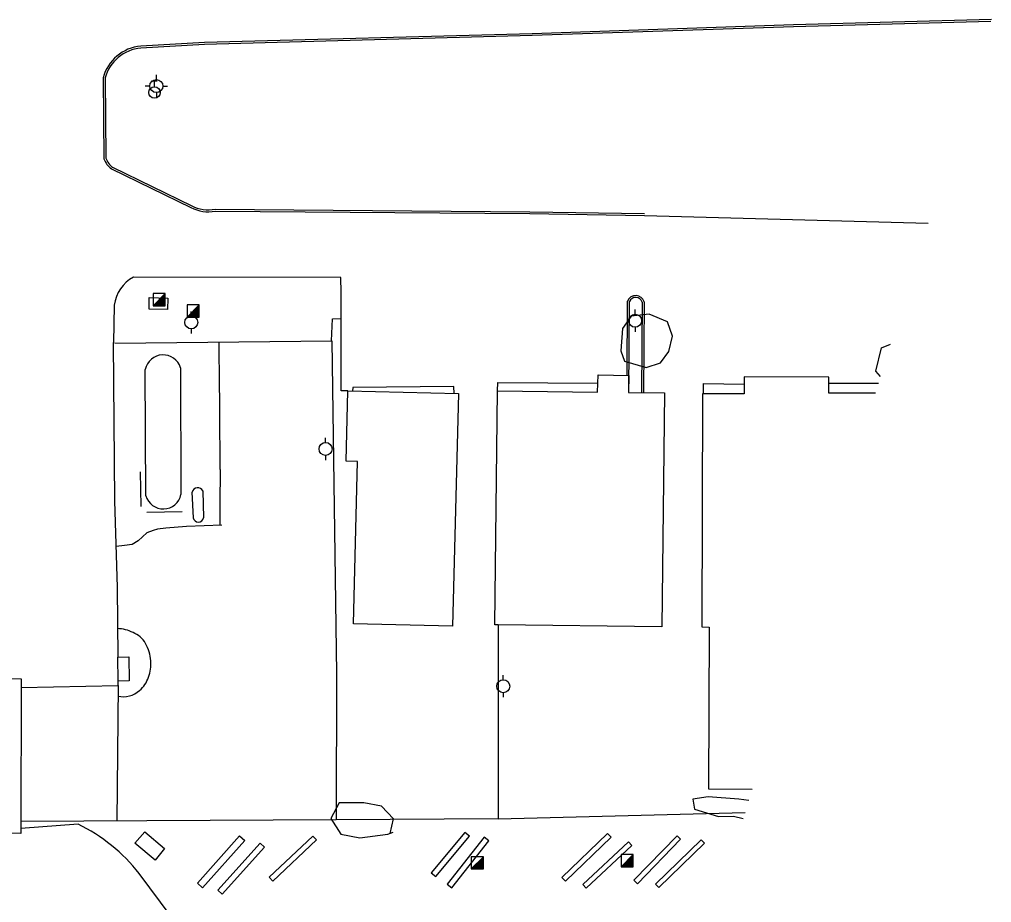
# Model space of a CAD drawing. Extents: x 2145380 to 2157287, y 139568 to 149130.
# Drawn here: x 2151447.7 to 2151747.2, y 147980.4 to 148252.6 of the extents above; entities that cross this region are included whole.
import ezdxf

# ---------------------------------------------------------------- set-up
doc = ezdxf.new("R2010")
doc.units = 0
for name, color, linetype in [('Default', 7, 'Continuous'), ('TOPO_Asphalt', 7, 'Continuous'), ('TOPO_Building', 7, 'Continuous'), ('TOPO_Concrete', 7, 'Continuous'), ('TOPO_Curb Back', 7, 'Continuous'), ('TOPO_Dirt Grav', 7, 'Continuous'), ('TOPO_Fence', 7, 'Continuous'), ('TOPO_Guardrail', 7, 'Continuous'), ('TOPO_Misc', 7, 'Continuous'), ('TOPO_Misc Line', 7, 'Continuous'), ('TOPO_Power Pole', 7, 'Continuous'), ('TOPO_Tank Above Ground', 7, 'Continuous'), ('TOPO_Tree Line', 7, 'Continuous'), ('TOPO_Wall Freestanding', 7, 'Continuous'), ('TOPO_Water Fire Hydrant', 7, 'Continuous'), ('TOPO_Water Valve', 7, 'Continuous')]:
    doc.layers.add(name, color=color, linetype=linetype)

# ---------------------------------------------------------------- blocks, each defined once
blk = doc.blocks.new('POWPOL')
at = {"layer": 'TOPO_Power Pole'}
for p, q in [((0, 10.2), (0, 17.3)), ((0, -10.2), (0, -17.3))]:
    blk.add_line(p, q, dxfattribs=at)
blk.add_circle((0, 0), 10.2, dxfattribs=at)
blk = doc.blocks.new('FIRHYD')
at = {"layer": 'TOPO_Water Fire Hydrant'}
for p, q in [((0, 10.2), (0, 17.3)), ((10.2, 0), (17.3, 0)), ((-10.2, 0), (-17.3, 0)), ((0, -10.2), (0, -17.3))]:
    blk.add_line(p, q, dxfattribs=at)
blk.add_circle((0, 0), 10.2, dxfattribs=at)
blk = doc.blocks.new('WATVAL')
at = {"layer": 'Default'}
for p, q in [((-2.25, 9), (2.25, 9)), ((0, 4.5), (0, 9))]:
    blk.add_line(p, q, dxfattribs=at)
blk.add_circle((0, 0), 4.5, dxfattribs=at)

msp = doc.modelspace()

# ---------------------------------------------------------------- linework, layer by layer
at = {"layer": 'TOPO_Asphalt'}
for p, q in [((2151640.24, 148192.19), (2151727.68, 148189.9)), ((2151478.06, 148047.4), (2151477.66, 148005.57))]:
    msp.add_line(p, q, dxfattribs=at)
for points in [[(2151548.85, 148138.16), (2151546.85, 148138.17), (2151546.84, 148168.44), (2151546.73, 148173.06), (2151482.81, 148173.21)], [(2151476.9, 148164.56), (2151476.7, 148152.97)], [(2151581.6, 148137.35), (2151581.55, 148139.47), (2151550.37, 148139.23), (2151550.34, 148138.12)], [(2151465.78, 148004.58), (2151448.15, 148003.32)], [(2151661.13, 147975.73), (2151618.11, 147975.54), (2151535.46, 147976.14), (2151494.42, 147976.19), (2151484.57, 147989.39)]]:
    msp.add_lwpolyline(points, dxfattribs=at)
for centre, radius, start, end in [((2151488.25, 148163.15), 11.44, 118.4325, 172.9415), ((2151442.74, 147956.85), 53, 37.8773, 64.2339)]:
    msp.add_arc(centre, radius, start, end, dxfattribs=at)
at = {"layer": 'TOPO_Building'}
for points in [[(2151595.22, 148066.06), (2151594.14, 148066.07), (2151594.98, 148138.16), (2151625.8, 148137.81), (2151625.93, 148143.14), (2151635.41, 148142.92), (2151635.29, 148137.7), (2151646.45, 148137.57), (2151645.61, 148065.47)], [(2151582.9, 148137.31), (2151581.12, 148065.6), (2151550.64, 148066.36), (2151551.88, 148116.43), (2151548.32, 148116.52), (2151548.85, 148138.16)], [(2151448.15, 148001.7), (2151383.4, 148001.85), (2151383.51, 148049.58), (2151448.26, 148049.43)]]:
    msp.add_lwpolyline(points, close=True, dxfattribs=at)
msp.add_lwpolyline([(2151711.38, 148137.42), (2151697, 148137.48), (2151697.02, 148142.35), (2151670.99, 148142.45), (2151670.96, 148137.22), (2151658.16, 148137.28), (2151657.87, 148065.39), (2151660.19, 148065.38), (2151659.98, 148015.46), (2151673.47, 148015.41)], dxfattribs=at)
at = {"layer": 'TOPO_Concrete'}
msp.add_line((2151544.15, 148160.37), (2151546.84, 148160.46), dxfattribs=at)
for points in [[(2151493.29, 148163.23), (2151487.6, 148163.38), (2151487.7, 148166.94), (2151493.39, 148166.78), (2151493.29, 148163.23)], [(2151517.12, 147999.55), (2151504.13, 147984.97), (2151502.52, 147986.41), (2151515.51, 148000.99), (2151517.12, 147999.55)], [(2151538.12, 148000.93), (2151524.65, 147988.27), (2151525.76, 147987.09), (2151539.22, 147999.75), (2151538.12, 148000.93)], [(2151584.89, 148002.05), (2151574.54, 147989.65), (2151575.94, 147988.48), (2151586.29, 148000.88), (2151584.89, 148002.05)], [(2151590.84, 148000.64), (2151579.44, 147986.16), (2151580.87, 147985.03), (2151592.28, 147999.52), (2151590.84, 148000.64)], [(2151628.9, 148001.69), (2151614.8, 147988.21), (2151615.87, 147987.08), (2151629.98, 148000.56), (2151628.9, 148001.69)], [(2151650.27, 148001.02), (2151636.98, 147987.3), (2151638.08, 147986.23), (2151651.38, 147999.95), (2151650.27, 148001.02)], [(2151521.83, 147998.71), (2151508.84, 147984.25), (2151510.18, 147983.05), (2151523.17, 147997.51), (2151521.83, 147998.71)], [(2151635.37, 147999.13), (2151621.3, 147985.99), (2151622.31, 147984.91), (2151636.38, 147998.06), (2151635.37, 147999.13)], [(2151657.67, 147999.83), (2151643.62, 147986.12), (2151644.66, 147985.06), (2151658.71, 147998.76), (2151657.67, 147999.83)]]:
    msp.add_lwpolyline(points, dxfattribs=at)
at = {"layer": 'TOPO_Curb Back'}
for points in [[(2151747.17, 148252.65), (2151686.11, 148250.99), (2151605.67, 148248.25), (2151504.68, 148245.56), (2151485.06, 148244.44)], [(2151746.98, 148252.04), (2151686.12, 148250.39), (2151605.69, 148247.65), (2151504.7, 148244.96), (2151485.1, 148243.84)], [(2151473.46, 148234.68), (2151473.71, 148209.73)], [(2151474.06, 148234.6), (2151474.31, 148209.84)], [(2151476.37, 148207.07), (2151500.79, 148195.23)], [(2151476.05, 148206.56), (2151500.52, 148194.69)], [(2151507.94, 148194.17), (2151604.91, 148193.39), (2151640.25, 148192.79)], [(2151508, 148193.57), (2151604.9, 148192.79), (2151640.24, 148192.19)], [(2151634.88, 148142.94), (2151635.04, 148165.82)], [(2151635.44, 148137.7), (2151635.64, 148165.7)], [(2151639.53, 148165.53), (2151639.32, 148137.65)], [(2151640.14, 148165.61), (2151639.92, 148137.64)]]:
    msp.add_lwpolyline(points, dxfattribs=at)
for centre, radius, start, end in [((2151486.35, 148231.12), 13.38, 95.5518, 164.583), ((2151486.35, 148231.12), 12.78, 95.6046, 164.2093), ((2151480.1, 148212), 6.78, 199.5624, 233.3652), ((2151480.1, 148212), 6.18, 200.4734, 232.8526), ((2151505.87, 148204.85), 10.88, 242.1694, 280.9477), ((2151505.87, 148204.85), 11.48, 242.2214, 280.645), ((2151637.55, 148164.89), 2.68, 15.5779, 159.7803), ((2151637.55, 148164.89), 2.08, 17.76, 157.069)]:
    msp.add_arc(centre, radius, start, end, dxfattribs=at)
at = {"layer": 'TOPO_Dirt Grav'}
for points in [[(2151509.51, 148113.93), (2151509.42, 148132.01), (2151509.32, 148143.24), (2151509.35, 148145.15), (2151509.25, 148147.38), (2151509.24, 148153.04)], [(2151509.46, 148103.17), (2151509.46, 148097.51), (2151509.43, 148096.79)], [(2151499.15, 148096.34), (2151492.81, 148095.84), (2151490.22, 148095.58), (2151488.92, 148095.1), (2151486.93, 148094.37), (2151484.3, 148091.89), (2151482.4, 148090.8), (2151480.05, 148090.49), (2151477.53, 148090.15)]]:
    msp.add_lwpolyline(points, dxfattribs=at)
for centre, radius, start, end in [((2151477.35, 148052.99), 11.92, 63.4068, 87.68), ((2151479.83, 148056.4), 7.79, 30.4403, 68.5145), ((2151472.98, 148053.3), 15.29, 6.1541, 27.4353), ((2151475.16, 148054.22), 13.03, 340.583, 3.1893), ((2151478.48, 148052.98), 9.49, 311.0729, 341.0002), ((2151479.67, 148051.41), 7.53, 257.4394, 312.0622)]:
    msp.add_arc(centre, radius, start, end, dxfattribs=at)
at = {"layer": 'TOPO_Fence'}
for p, q in [((2151478.09, 148047.4), (2151478.15, 148048.66)), ((2151448.25, 148046.7), (2151478.09, 148047.4)), ((2151595.15, 148006.26), (2151545.25, 148005.97))]:
    msp.add_line(p, q, dxfattribs=at)
for points in [[(2151478.06, 148056.08), (2151477.9, 148077.53), (2151477.11, 148104.25), (2151476.7, 148153.04)], [(2151595.22, 148066.06), (2151595.15, 148006.26), (2151671.25, 148008.25)]]:
    msp.add_lwpolyline(points, dxfattribs=at)
at = {"layer": 'TOPO_Guardrail'}
for p, q in [((2151484.85, 148113.25), (2151485.11, 148102.54)), ((2151509.51, 148113.93), (2151509.46, 148103.17)), ((2151486.95, 148100.82), (2151497.84, 148101)), ((2151510.01, 148096.82), (2151499.15, 148096.34))]:
    msp.add_line(p, q, dxfattribs=at)
at = {"layer": 'TOPO_Misc'}
for p, q in [((2151488.89, 148164.39), (2151492.62, 148168.14)), ((2151492.59, 148168.1), (2151492.62, 148168.1)), ((2151489.61, 148165.12), (2151492.63, 148165.12)), ((2151489.79, 148165.3), (2151492.63, 148165.3)), ((2151489.98, 148165.49), (2151492.63, 148165.49)), ((2151490.17, 148165.68), (2151492.63, 148165.68)), ((2151490.35, 148165.86), (2151492.62, 148165.86)), ((2151490.54, 148166.05), (2151492.62, 148166.05)), ((2151490.73, 148166.24), (2151492.62, 148166.24)), ((2151490.91, 148166.42), (2151492.62, 148166.42)), ((2151491.1, 148166.61), (2151492.62, 148166.61)), ((2151491.28, 148166.8), (2151492.62, 148166.8)), ((2151491.47, 148166.99), (2151492.62, 148166.99)), ((2151491.66, 148167.17), (2151492.62, 148167.17)), ((2151491.85, 148167.36), (2151492.62, 148167.36)), ((2151492.04, 148167.55), (2151492.62, 148167.55)), ((2151492.22, 148167.73), (2151492.62, 148167.73)), ((2151492.41, 148167.92), (2151492.62, 148167.92)), ((2151489.04, 148164.55), (2151492.63, 148164.55)), ((2151489.23, 148164.75), (2151492.63, 148164.75)), ((2151489.42, 148164.93), (2151492.63, 148164.93)), ((2151499.34, 148160.88), (2151503.08, 148164.63)), ((2151500.44, 148161.98), (2151503.09, 148161.98)), ((2151500.63, 148162.18), (2151503.09, 148162.18)), ((2151500.81, 148162.36), (2151503.08, 148162.36)), ((2151501, 148162.55), (2151503.08, 148162.55)), ((2151501.18, 148162.73), (2151503.08, 148162.73)), ((2151501.36, 148162.91), (2151503.08, 148162.91)), ((2151501.55, 148163.1), (2151503.08, 148163.1)), ((2151501.74, 148163.29), (2151503.08, 148163.29)), ((2151501.93, 148163.48), (2151503.08, 148163.48)), ((2151502.11, 148163.66), (2151503.08, 148163.66)), ((2151502.3, 148163.85), (2151503.08, 148163.85)), ((2151502.49, 148164.04), (2151503.08, 148164.04)), ((2151502.68, 148164.23), (2151503.08, 148164.23)), ((2151502.87, 148164.42), (2151503.08, 148164.42)), ((2151503.05, 148164.6), (2151503.08, 148164.6)), ((2151499.5, 148161.05), (2151503.09, 148161.05)), ((2151499.69, 148161.24), (2151503.09, 148161.24)), ((2151499.87, 148161.42), (2151503.09, 148161.42)), ((2151500.06, 148161.61), (2151503.09, 148161.61)), ((2151500.24, 148161.79), (2151503.09, 148161.79)), ((2151586.9, 147990.83), (2151590.64, 147994.58)), ((2151590.43, 147994.36), (2151590.64, 147994.36)), ((2151590.61, 147994.54), (2151590.64, 147994.54)), ((2151633.03, 147991.5), (2151636.76, 147995.25)), ((2151635.8, 147994.28), (2151636.76, 147994.28)), ((2151635.99, 147994.47), (2151636.76, 147994.47)), ((2151636.18, 147994.66), (2151636.76, 147994.66)), ((2151636.36, 147994.84), (2151636.76, 147994.84)), ((2151636.55, 147995.03), (2151636.76, 147995.03)), ((2151636.73, 147995.21), (2151636.76, 147995.21)), ((2151587.43, 147991.36), (2151590.65, 147991.36)), ((2151587.62, 147991.55), (2151590.65, 147991.55)), ((2151587.81, 147991.74), (2151590.65, 147991.74)), ((2151588, 147991.93), (2151590.65, 147991.93)), ((2151588.19, 147992.12), (2151590.65, 147992.12)), ((2151588.37, 147992.3), (2151590.64, 147992.3)), ((2151588.56, 147992.49), (2151590.64, 147992.49)), ((2151588.74, 147992.67), (2151590.64, 147992.67)), ((2151588.93, 147992.86), (2151590.64, 147992.86)), ((2151589.12, 147993.05), (2151590.64, 147993.05)), ((2151589.3, 147993.23), (2151590.64, 147993.23)), ((2151589.49, 147993.42), (2151590.64, 147993.42)), ((2151589.67, 147993.6), (2151590.64, 147993.6)), ((2151589.86, 147993.79), (2151590.64, 147993.79)), ((2151590.05, 147993.98), (2151590.64, 147993.98)), ((2151590.24, 147994.17), (2151590.64, 147994.17)), ((2151633.18, 147991.66), (2151636.77, 147991.66)), ((2151633.37, 147991.85), (2151636.77, 147991.85)), ((2151633.56, 147992.04), (2151636.77, 147992.04)), ((2151633.75, 147992.23), (2151636.77, 147992.23)), ((2151633.93, 147992.41), (2151636.77, 147992.41)), ((2151634.12, 147992.6), (2151636.77, 147992.6)), ((2151634.31, 147992.79), (2151636.77, 147992.79)), ((2151634.49, 147992.97), (2151636.76, 147992.97)), ((2151634.68, 147993.16), (2151636.76, 147993.16)), ((2151634.87, 147993.35), (2151636.76, 147993.35)), ((2151635.05, 147993.53), (2151636.76, 147993.53)), ((2151635.24, 147993.72), (2151636.76, 147993.72)), ((2151635.42, 147993.9), (2151636.76, 147993.9)), ((2151635.61, 147994.09), (2151636.76, 147994.09)), ((2151587.06, 147990.99), (2151590.65, 147990.99)), ((2151587.25, 147991.18), (2151590.65, 147991.18))]:
    msp.add_line(p, q, dxfattribs=at)
for points in [[(2151492.63, 148164.4), (2151492.62, 148168.14), (2151488.88, 148168.14), (2151488.89, 148164.39), (2151492.63, 148164.4)], [(2151503.09, 148160.89), (2151503.08, 148164.63), (2151499.34, 148164.63), (2151499.34, 148160.88), (2151503.09, 148160.89)], [(2151590.65, 147990.83), (2151590.64, 147994.58), (2151586.9, 147994.57), (2151586.9, 147990.83), (2151590.65, 147990.83)], [(2151636.77, 147991.51), (2151636.76, 147995.25), (2151633.02, 147995.24), (2151633.03, 147991.5), (2151636.77, 147991.51)]]:
    msp.add_lwpolyline(points, dxfattribs=at)
at = {"layer": 'TOPO_Misc Line'}
msp.add_lwpolyline([(2151481.37, 148056.15), (2151481.53, 148048.74), (2151478.14, 148048.66), (2151477.97, 148056.07)], close=True, dxfattribs=at)
at = {"layer": 'TOPO_Tank Above Ground'}
for p, q in [((2151486.64, 148105.84), (2151486.47, 148144.77)), ((2151497.33, 148145.3), (2151497.45, 148106.2)), ((2151501.26, 148099.02), (2151500.92, 148106.93)), ((2151504.22, 148107.35), (2151504.39, 148098.99))]:
    msp.add_line(p, q, dxfattribs=at)
for centre, radius, start, end in [((2151491.97, 148143.63), 5.62, 17.2949, 168.2534), ((2151502.65, 148106.54), 1.77, 27.2761, 167.4149), ((2151492, 148107.34), 5.57, 195.6881, 348.097), ((2151502.83, 148099.32), 1.6, 190.6885, 348.1788)]:
    msp.add_arc(centre, radius, start, end, dxfattribs=at)
at = {"layer": 'TOPO_Tree Line'}
for points in [[(2151647.37, 148159.48), (2151641.66, 148161.81), (2151636.17, 148161.23), (2151633.48, 148157.39), (2151632.92, 148150.5), (2151634.05, 148147.29), (2151640.73, 148145.32), (2151645.16, 148146.85), (2151647.75, 148150.26), (2151648.87, 148155.03), (2151647.37, 148159.48)], [(2151712.99, 148142.59), (2151711.55, 148144.27), (2151713.29, 148151.39), (2151716.09, 148152.58)], [(2151672.38, 148011.89), (2151669.32, 148012.28), (2151659.84, 148013.02), (2151655.1, 148012.35), (2151655.62, 148009.26), (2151663.1, 148006.93), (2151667.69, 148007.05), (2151670.67, 148006.38)], [(2151561.9, 148001.76), (2151562.88, 148006.3), (2151559.2, 148010.12), (2151553.81, 148011.23), (2151546.14, 148011.23), (2151543.59, 148006.31), (2151546.7, 148001.49), (2151552.53, 148000.35), (2151561.21, 148001.49), (2151562.78, 148002.1)]]:
    msp.add_lwpolyline(points, dxfattribs=at)
at = {"layer": 'TOPO_Wall Freestanding'}
for p, q in [((2151543.87, 148153.55), (2151544.15, 148160.37)), ((2151697.01, 148140.57), (2151712.34, 148140.52))]:
    msp.add_line(p, q, dxfattribs=at)
for points in [[(2151477.12, 148152.9), (2151543.88, 148153.55), (2151545.36, 148051), (2151545.25, 148005.97), (2151448.16, 148005.39)], [(2151594.98, 148138.16), (2151595.08, 148140.75), (2151625.87, 148140.53)], [(2151658.4, 148137.27), (2151658.48, 148140.39), (2151670.98, 148140.27)]]:
    msp.add_lwpolyline(points, dxfattribs=at)
msp.add_lwpolyline([(2151486.3, 148002.24), (2151492.36, 147997.16), (2151489.45, 147993.56), (2151483.26, 147998.78)], close=True, dxfattribs=at)

# ---------------------------------------------------------------- block references
at = {"layer": 'TOPO_Power Pole', "xscale": 0.19685000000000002, "yscale": 0.19685000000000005}
for p in [(2151500.63, 148159.27), (2151637.35, 148159.79), (2151542, 148120.26), (2151596.75, 148047.13)]:
    msp.add_blockref('POWPOL', p, dxfattribs=at)
at = {"layer": 'TOPO_Water Fire Hydrant', "xscale": 0.19685000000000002, "yscale": 0.19685000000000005}
msp.add_blockref('FIRHYD', (2151489.86, 148232.12), dxfattribs=at)
at = {"layer": 'TOPO_Water Valve', "xscale": 0.39370000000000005, "yscale": 0.3937000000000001}
msp.add_blockref('WATVAL', (2151489.28, 148230.14), dxfattribs=at)

doc.saveas('drawing.dxf')
